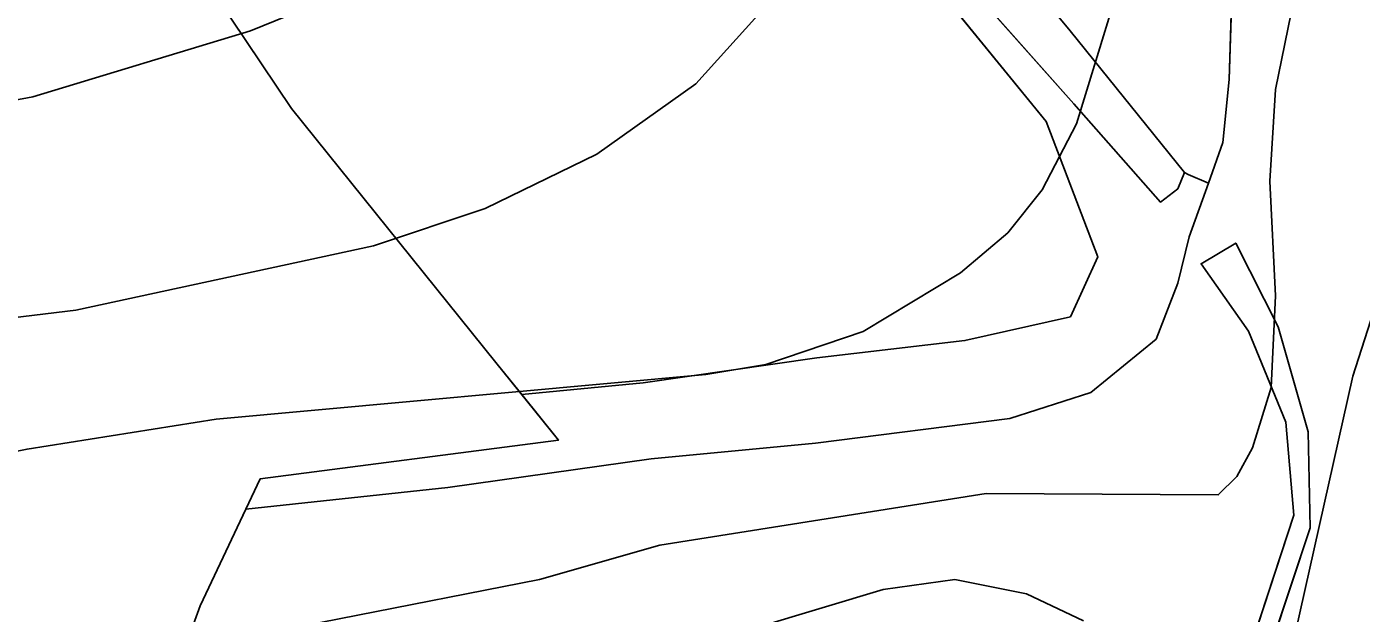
# Model space of a CAD drawing. Extents: x -662620 to -656370, y -1067090 to -1062990.
# Drawn here: x -660866.2 to -660733, y -1064371.3 to -1064312.8 of the extents above; entities that cross this region are included whole.
import ezdxf

# ---------------------------------------------------------------- set-up
doc = ezdxf.new("R2010")
doc.units = 0
for name, color, linetype in [('HRANICE_KATASTRÁLNÍHO_ÚZEMÍ', 7, 'Continuous'), ('OBVOD_PÚ', 7, 'Continuous'), ('ORNÁ_PŮDA_-_STÁVAJÍCÍ', 7, 'Continuous'), ('OSTATNÍ_PLOCHA_-_STÁVAJÍCÍ', 7, 'Continuous'), ('VODNÍ_PLOCHA_-_STÁVAJÍCÍ', 7, 'Continuous'), ('VRSTEVNICE_ZDŮRAZNĚNÁ', 7, 'Continuous'), ('VRSTEVNICE_ZÁKLADNÍ', 7, 'Continuous')]:
    doc.layers.add(name, color=color, linetype=linetype)

msp = doc.modelspace()

# ---------------------------------------------------------------- linework, layer by layer
at = {"layer": 'HRANICE_KATASTRÁLNÍHO_ÚZEMÍ'}
msp.add_lwpolyline([(-661073.31, -1064060.21), (-661046.31, -1064058.36), (-661043.18, -1064089.55), (-661037.88, -1064119.96), (-661035.4, -1064133.18), (-660981.73, -1064117.63), (-660926.76, -1064193.15), (-660913.66, -1064211.66), (-660864.66, -1064283.8), (-660862.27, -1064287.41), (-660853.46, -1064300.57), (-660839.76, -1064320.95), (-660819.37, -1064346.28), (-660813.12, -1064354.04), (-660842.91, -1064357.9), (-660848.9, -1064370.56), (-660855.01, -1064387.41)], dxfattribs=at)
at = {"layer": 'OBVOD_PÚ'}
for points in [[(-660853.46, -1064300.57), (-660839.76, -1064320.95)], [(-660839.76, -1064320.95), (-660819.37, -1064346.28)], [(-660819.37, -1064346.28), (-660813.12, -1064354.04)], [(-660813.12, -1064354.04), (-660842.91, -1064357.9)], [(-660842.91, -1064357.9), (-660848.9, -1064370.56)], [(-660848.9, -1064370.56), (-660855.01, -1064387.41)]]:
    msp.add_lwpolyline(points, dxfattribs=at)
at = {"layer": 'ORNÁ_PŮDA_-_STÁVAJÍCÍ'}
for p, q in [((-660839.76, -1064320.95), (-660853.46, -1064300.57)), ((-660775.57, -1064308.57), (-660764.42, -1064322.26)), ((-660819.37, -1064346.28), (-660839.76, -1064320.95)), ((-660764.42, -1064322.26), (-660759.28, -1064335.76)), ((-660759.28, -1064335.76), (-660762.01, -1064341.73)), ((-660762.01, -1064341.73), (-660772.54, -1064344.1)), ((-660772.54, -1064344.1), (-660787.33, -1064345.81)), ((-660816.79, -1064349.48), (-660819.37, -1064346.28)), ((-660787.33, -1064345.81), (-660804.66, -1064348.33)), ((-660804.66, -1064348.33), (-660816.79, -1064349.48))]:
    msp.add_line(p, q, dxfattribs=at)
msp.add_lwpolyline([(-660867.25, -1064177.74), (-660857.44, -1064191.02), (-660856.01, -1064193.04), (-660849.21, -1064203.4), (-660836.56, -1064221.26), (-660829.15, -1064235.29), (-660816.3, -1064252.67), (-660805.54, -1064266), (-660794.05, -1064281.39), (-660785.74, -1064294.43), (-660775.57, -1064308.57), (-660764.42, -1064322.26), (-660759.28, -1064335.76), (-660762.01, -1064341.73), (-660772.54, -1064344.1), (-660787.33, -1064345.81), (-660804.66, -1064348.33), (-660816.79, -1064349.48), (-660819.37, -1064346.28), (-660839.76, -1064320.95), (-660853.46, -1064300.57), (-660862.27, -1064287.41), (-660864.66, -1064283.8), (-660913.66, -1064211.66)], dxfattribs=at)
at = {"layer": 'OSTATNÍ_PLOCHA_-_STÁVAJÍCÍ'}
for p, q in [((-660762.04, -1064313.19), (-660769.3, -1064304.46)), ((-660762.04, -1064313.19), (-660769.3, -1064304.46)), ((-660774.4, -1064306.14), (-660761.66, -1064320.48)), ((-660774.4, -1064306.14), (-660761.66, -1064320.48)), ((-660764.42, -1064322.26), (-660775.57, -1064308.57)), ((-660764.42, -1064322.26), (-660775.57, -1064308.57)), ((-660745.86, -1064308.21), (-660746.17, -1064318.06)), ((-660746.17, -1064318.06), (-660745.86, -1064308.21)), ((-660745.86, -1064308.21), (-660746.17, -1064318.06)), ((-660746.17, -1064318.06), (-660745.86, -1064308.21)), ((-660750.61, -1064327.34), (-660762.04, -1064313.19)), ((-660750.61, -1064327.34), (-660762.04, -1064313.19)), ((-660746.17, -1064318.06), (-660746.79, -1064324.34)), ((-660746.79, -1064324.34), (-660746.17, -1064318.06)), ((-660746.17, -1064318.06), (-660746.79, -1064324.34)), ((-660746.79, -1064324.34), (-660746.17, -1064318.06)), ((-660761.66, -1064320.48), (-660753.03, -1064330.28)), ((-660761.66, -1064320.48), (-660753.03, -1064330.28)), ((-660759.28, -1064335.76), (-660764.42, -1064322.26)), ((-660759.28, -1064335.76), (-660764.42, -1064322.26)), ((-660746.79, -1064324.34), (-660748.24, -1064328.41)), ((-660748.24, -1064328.41), (-660746.79, -1064324.34)), ((-660746.79, -1064324.34), (-660748.24, -1064328.41)), ((-660748.24, -1064328.41), (-660746.79, -1064324.34)), ((-660751.29, -1064328.96), (-660750.61, -1064327.34)), ((-660751.29, -1064328.96), (-660750.61, -1064327.34)), ((-660750.24, -1064327.55), (-660750.61, -1064327.34)), ((-660750.61, -1064327.34), (-660750.24, -1064327.55)), ((-660750.24, -1064327.55), (-660750.61, -1064327.34)), ((-660750.61, -1064327.34), (-660750.24, -1064327.55)), ((-660748.24, -1064328.41), (-660750.24, -1064327.55)), ((-660750.24, -1064327.55), (-660748.24, -1064328.41)), ((-660748.24, -1064328.41), (-660750.24, -1064327.55)), ((-660750.24, -1064327.55), (-660748.24, -1064328.41)), ((-660753.03, -1064330.28), (-660751.29, -1064328.96)), ((-660753.03, -1064330.28), (-660751.29, -1064328.96)), ((-660750.15, -1064333.77), (-660748.24, -1064328.41)), ((-660748.24, -1064328.41), (-660750.15, -1064333.77)), ((-660750.15, -1064333.77), (-660748.24, -1064328.41)), ((-660748.24, -1064328.41), (-660750.15, -1064333.77)), ((-660751.3, -1064338.36), (-660750.15, -1064333.77)), ((-660750.15, -1064333.77), (-660751.3, -1064338.36)), ((-660751.3, -1064338.36), (-660750.15, -1064333.77)), ((-660750.15, -1064333.77), (-660751.3, -1064338.36)), ((-660748.97, -1064336.44), (-660745.5, -1064334.37)), ((-660748.97, -1064336.44), (-660745.5, -1064334.37)), ((-660745.5, -1064334.37), (-660741.28, -1064342.73)), ((-660745.5, -1064334.37), (-660741.28, -1064342.73)), ((-660762.01, -1064341.73), (-660759.28, -1064335.76)), ((-660762.01, -1064341.73), (-660759.28, -1064335.76)), ((-660744.22, -1064343.18), (-660748.97, -1064336.44)), ((-660744.22, -1064343.18), (-660748.97, -1064336.44)), ((-660753.45, -1064343.95), (-660751.3, -1064338.36)), ((-660751.3, -1064338.36), (-660753.45, -1064343.95)), ((-660753.45, -1064343.95), (-660751.3, -1064338.36)), ((-660751.3, -1064338.36), (-660753.45, -1064343.95)), ((-660772.54, -1064344.1), (-660762.01, -1064341.73)), ((-660772.54, -1064344.1), (-660762.01, -1064341.73)), ((-660740.49, -1064352.24), (-660744.22, -1064343.18)), ((-660740.49, -1064352.24), (-660744.22, -1064343.18)), ((-660741.28, -1064342.73), (-660738.28, -1064353.21)), ((-660741.28, -1064342.73), (-660738.28, -1064353.21)), ((-660787.33, -1064345.81), (-660772.54, -1064344.1)), ((-660787.33, -1064345.81), (-660772.54, -1064344.1)), ((-660759.98, -1064349.3), (-660753.45, -1064343.95)), ((-660753.45, -1064343.95), (-660759.98, -1064349.3)), ((-660759.98, -1064349.3), (-660753.45, -1064343.95)), ((-660753.45, -1064343.95), (-660759.98, -1064349.3)), ((-660804.66, -1064348.33), (-660787.33, -1064345.81)), ((-660804.66, -1064348.33), (-660787.33, -1064345.81)), ((-660816.79, -1064349.48), (-660804.66, -1064348.33)), ((-660816.79, -1064349.48), (-660804.66, -1064348.33)), ((-660813.12, -1064354.04), (-660816.79, -1064349.48)), ((-660813.12, -1064354.04), (-660816.79, -1064349.48)), ((-660768.06, -1064351.87), (-660759.98, -1064349.3)), ((-660759.98, -1064349.3), (-660768.06, -1064351.87)), ((-660768.06, -1064351.87), (-660759.98, -1064349.3)), ((-660759.98, -1064349.3), (-660768.06, -1064351.87)), ((-660787.46, -1064354.33), (-660768.06, -1064351.87)), ((-660768.06, -1064351.87), (-660787.46, -1064354.33)), ((-660787.46, -1064354.33), (-660768.06, -1064351.87)), ((-660768.06, -1064351.87), (-660787.46, -1064354.33)), ((-660739.69, -1064361.52), (-660740.49, -1064352.24)), ((-660739.69, -1064361.52), (-660740.49, -1064352.24)), ((-660842.91, -1064357.9), (-660813.12, -1064354.04)), ((-660842.91, -1064357.9), (-660813.12, -1064354.04)), ((-660803.86, -1064355.91), (-660787.46, -1064354.33)), ((-660787.46, -1064354.33), (-660803.86, -1064355.91)), ((-660803.86, -1064355.91), (-660787.46, -1064354.33)), ((-660787.46, -1064354.33), (-660803.86, -1064355.91)), ((-660738.28, -1064353.21), (-660738.07, -1064362.78)), ((-660738.28, -1064353.21), (-660738.07, -1064362.78)), ((-660824.17, -1064358.76), (-660803.86, -1064355.91)), ((-660803.86, -1064355.91), (-660824.17, -1064358.76)), ((-660824.17, -1064358.76), (-660803.86, -1064355.91)), ((-660803.86, -1064355.91), (-660824.17, -1064358.76)), ((-660844.33, -1064360.91), (-660842.91, -1064357.9)), ((-660844.33, -1064360.91), (-660842.91, -1064357.9)), ((-660844.33, -1064360.91), (-660824.17, -1064358.76)), ((-660824.17, -1064358.76), (-660844.33, -1064360.91)), ((-660844.33, -1064360.91), (-660824.17, -1064358.76)), ((-660824.17, -1064358.76), (-660844.33, -1064360.91)), ((-660848.9, -1064370.56), (-660844.33, -1064360.91)), ((-660848.9, -1064370.56), (-660844.33, -1064360.91)), ((-660745.04, -1064377.75), (-660739.69, -1064361.52)), ((-660745.04, -1064377.75), (-660739.69, -1064361.52)), ((-660738.07, -1064362.78), (-660743.27, -1064378.36)), ((-660738.07, -1064362.78), (-660743.27, -1064378.36)), ((-660855.01, -1064387.41), (-660848.9, -1064370.56)), ((-660855.01, -1064387.41), (-660848.9, -1064370.56))]:
    msp.add_line(p, q, dxfattribs=at)
for points in [[(-660855.01, -1064387.41), (-660848.9, -1064370.56), (-660844.33, -1064360.91), (-660824.17, -1064358.76), (-660803.86, -1064355.91), (-660787.46, -1064354.33), (-660768.06, -1064351.87), (-660759.98, -1064349.3), (-660753.45, -1064343.95), (-660751.3, -1064338.36), (-660750.15, -1064333.77), (-660748.24, -1064328.41), (-660746.79, -1064324.34), (-660746.17, -1064318.06), (-660745.86, -1064308.21), (-660735.85, -1064300.95), (-660723.73, -1064292.48)], [(-660855.01, -1064387.41), (-660848.9, -1064370.56), (-660844.33, -1064360.91), (-660824.17, -1064358.76), (-660803.86, -1064355.91), (-660787.46, -1064354.33), (-660768.06, -1064351.87), (-660759.98, -1064349.3), (-660753.45, -1064343.95), (-660751.3, -1064338.36), (-660750.15, -1064333.77), (-660748.24, -1064328.41), (-660746.79, -1064324.34), (-660746.17, -1064318.06), (-660745.86, -1064308.21), (-660735.85, -1064300.95), (-660723.73, -1064292.48)], [(-660745.86, -1064308.21), (-660746.17, -1064318.06), (-660746.79, -1064324.34), (-660748.24, -1064328.41), (-660750.24, -1064327.55), (-660750.61, -1064327.34), (-660762.04, -1064313.19), (-660769.3, -1064304.46)], [(-660745.86, -1064308.21), (-660746.17, -1064318.06), (-660746.79, -1064324.34), (-660748.24, -1064328.41), (-660750.24, -1064327.55), (-660750.61, -1064327.34), (-660762.04, -1064313.19), (-660769.3, -1064304.46)], [(-660774.4, -1064306.14), (-660761.66, -1064320.48), (-660753.03, -1064330.28), (-660751.29, -1064328.96), (-660750.61, -1064327.34), (-660750.24, -1064327.55), (-660748.24, -1064328.41), (-660750.15, -1064333.77), (-660751.3, -1064338.36), (-660753.45, -1064343.95), (-660759.98, -1064349.3), (-660768.06, -1064351.87), (-660787.46, -1064354.33), (-660803.86, -1064355.91), (-660824.17, -1064358.76), (-660844.33, -1064360.91), (-660842.91, -1064357.9), (-660813.12, -1064354.04), (-660816.79, -1064349.48), (-660804.66, -1064348.33), (-660787.33, -1064345.81), (-660772.54, -1064344.1), (-660762.01, -1064341.73), (-660759.28, -1064335.76), (-660764.42, -1064322.26), (-660775.57, -1064308.57)], [(-660774.4, -1064306.14), (-660761.66, -1064320.48), (-660753.03, -1064330.28), (-660751.29, -1064328.96), (-660750.61, -1064327.34), (-660750.24, -1064327.55), (-660748.24, -1064328.41), (-660750.15, -1064333.77), (-660751.3, -1064338.36), (-660753.45, -1064343.95), (-660759.98, -1064349.3), (-660768.06, -1064351.87), (-660787.46, -1064354.33), (-660803.86, -1064355.91), (-660824.17, -1064358.76), (-660844.33, -1064360.91), (-660842.91, -1064357.9), (-660813.12, -1064354.04), (-660816.79, -1064349.48), (-660804.66, -1064348.33), (-660787.33, -1064345.81), (-660772.54, -1064344.1), (-660762.01, -1064341.73), (-660759.28, -1064335.76), (-660764.42, -1064322.26), (-660775.57, -1064308.57)]]:
    msp.add_lwpolyline(points, dxfattribs=at)
msp.add_lwpolyline([(-660741.28, -1064342.73), (-660738.28, -1064353.21), (-660738.07, -1064362.78), (-660743.27, -1064378.36), (-660749.11, -1064401.65), (-660752.4, -1064414.5), (-660754.55, -1064423.63), (-660758.28, -1064435.93), (-660762.32, -1064447.36), (-660766.89, -1064471.86), (-660768.81, -1064471.28), (-660764.22, -1064446.74), (-660760.16, -1064435.34), (-660756.27, -1064422.35), (-660753.69, -1064412.76), (-660751.48, -1064401.65), (-660745.04, -1064377.75), (-660739.69, -1064361.52), (-660740.49, -1064352.24), (-660744.22, -1064343.18), (-660748.97, -1064336.44), (-660745.5, -1064334.37)], close=True, dxfattribs=at)
msp.add_lwpolyline([(-660741.28, -1064342.73), (-660738.28, -1064353.21), (-660738.07, -1064362.78), (-660743.27, -1064378.36), (-660749.11, -1064401.65), (-660752.4, -1064414.5), (-660754.55, -1064423.63), (-660758.28, -1064435.93), (-660762.32, -1064447.36), (-660766.89, -1064471.86), (-660768.81, -1064471.28), (-660764.22, -1064446.74), (-660760.16, -1064435.34), (-660756.27, -1064422.35), (-660753.69, -1064412.76), (-660751.48, -1064401.65), (-660745.04, -1064377.75), (-660739.69, -1064361.52), (-660740.49, -1064352.24), (-660744.22, -1064343.18), (-660748.97, -1064336.44), (-660745.5, -1064334.37)], close=True, dxfattribs=at)
at = {"layer": 'VODNÍ_PLOCHA_-_STÁVAJÍCÍ'}
for p, q in [((-660769.3, -1064304.46), (-660762.04, -1064313.19)), ((-660761.66, -1064320.48), (-660774.4, -1064306.14)), ((-660762.04, -1064313.19), (-660750.61, -1064327.34)), ((-660753.03, -1064330.28), (-660761.66, -1064320.48)), ((-660750.61, -1064327.34), (-660751.29, -1064328.96)), ((-660751.29, -1064328.96), (-660753.03, -1064330.28)), ((-660748.97, -1064336.44), (-660745.5, -1064334.37)), ((-660745.5, -1064334.37), (-660741.28, -1064342.73)), ((-660744.22, -1064343.18), (-660748.97, -1064336.44)), ((-660740.49, -1064352.24), (-660744.22, -1064343.18)), ((-660741.28, -1064342.73), (-660738.28, -1064353.21)), ((-660739.69, -1064361.52), (-660740.49, -1064352.24)), ((-660738.28, -1064353.21), (-660738.07, -1064362.78)), ((-660745.04, -1064377.75), (-660739.69, -1064361.52)), ((-660738.07, -1064362.78), (-660743.27, -1064378.36))]:
    msp.add_line(p, q, dxfattribs=at)
for points in [[(-660829.19, -1064217.52), (-660819.68, -1064229.7), (-660810.74, -1064243.68), (-660803.61, -1064253.16), (-660784.34, -1064281.74), (-660778.32, -1064290.32), (-660769.3, -1064304.46), (-660762.04, -1064313.19), (-660750.61, -1064327.34), (-660751.29, -1064328.96), (-660753.03, -1064330.28), (-660761.66, -1064320.48), (-660774.4, -1064306.14), (-660783.01, -1064293.92), (-660792.19, -1064280.45), (-660801.92, -1064265.6), (-660811.57, -1064252.87), (-660825.75, -1064233.85), (-660835.42, -1064218.52)], [(-660748.97, -1064336.44), (-660745.5, -1064334.37), (-660741.28, -1064342.73), (-660738.28, -1064353.21), (-660738.07, -1064362.78), (-660743.27, -1064378.36), (-660749.11, -1064401.65), (-660752.4, -1064414.5), (-660754.55, -1064423.63), (-660758.28, -1064435.93), (-660762.32, -1064447.36), (-660766.89, -1064471.86), (-660768.81, -1064471.28), (-660764.22, -1064446.74), (-660760.16, -1064435.34), (-660756.27, -1064422.35), (-660753.69, -1064412.76), (-660751.48, -1064401.65), (-660745.04, -1064377.75), (-660739.69, -1064361.52), (-660740.49, -1064352.24), (-660744.22, -1064343.18)]]:
    msp.add_lwpolyline(points, close=True, dxfattribs=at)
at = {"layer": 'VRSTEVNICE_ZDŮRAZNĚNÁ'}
msp.add_lwpolyline([(-660732.1, -1064234.87), (-660738.25, -1064239.59), (-660756.97, -1064257.02), (-660766.55, -1064272.03), (-660773.98, -1064279.89), (-660778.27, -1064285.75), (-660784.7, -1064298.9), (-660792.28, -1064310.62), (-660799.42, -1064318.48), (-660809.28, -1064325.49), (-660820.43, -1064330.92), (-660831.58, -1064334.64), (-660861.31, -1064341.07), (-660883.61, -1064343.78)], dxfattribs=at)
at = {"layer": 'VRSTEVNICE_ZÁKLADNÍ'}
for points in [[(-660895.33, -1064360.79), (-660866.17, -1064354.93), (-660847.31, -1064351.93), (-660798.42, -1064347.5), (-660792.42, -1064346.5), (-660782.7, -1064343.21), (-660772.98, -1064337.35), (-660768.26, -1064333.35), (-660764.83, -1064329.06), (-660761.4, -1064322.49), (-660749.83, -1064284.75), (-660745.39, -1064274.75), (-660737.96, -1064264.74), (-660732.1, -1064260.17)], [(-660895.33, -1064360.79), (-660866.17, -1064354.93), (-660847.31, -1064351.93), (-660798.42, -1064347.5), (-660792.42, -1064346.5), (-660782.7, -1064343.21), (-660772.98, -1064337.35), (-660768.26, -1064333.35), (-660764.83, -1064329.06), (-660761.4, -1064322.49), (-660749.83, -1064284.75), (-660745.39, -1064274.75), (-660737.96, -1064264.74), (-660732.1, -1064260.17)], [(-660595.31, -1064380.8), (-660603.6, -1064364.8), (-660623.47, -1064330.78), (-660640.77, -1064306.76), (-660647.2, -1064299.76), (-660654.06, -1064293.47), (-660660.92, -1064288.47), (-660669.5, -1064284.75), (-660682.36, -1064282.61), (-660688.08, -1064282.89), (-660692.37, -1064284.04), (-660699.51, -1064287.47), (-660703.8, -1064290.47), (-660712.23, -1064298.47), (-660717.38, -1064305.48), (-660726.1, -1064323.63), (-660733.82, -1064347.64), (-660740.53, -1064377.66)], [(-660595.31, -1064380.8), (-660603.6, -1064364.8), (-660623.47, -1064330.78), (-660640.77, -1064306.76), (-660647.2, -1064299.76), (-660654.06, -1064293.47), (-660660.92, -1064288.47), (-660669.5, -1064284.75), (-660682.36, -1064282.61), (-660688.08, -1064282.89), (-660692.37, -1064284.04), (-660699.51, -1064287.47), (-660703.8, -1064290.47), (-660712.23, -1064298.47), (-660717.38, -1064305.48), (-660726.1, -1064323.63), (-660733.82, -1064347.64), (-660740.53, -1064377.66)], [(-660931.37, -1064331.45), (-660906.77, -1064325.49), (-660874.75, -1064321.49), (-660865.6, -1064319.77), (-660843.88, -1064313.2), (-660837.87, -1064310.77), (-660827.87, -1064305.48), (-660820.01, -1064300.19), (-660811, -1064292.04), (-660804.57, -1064284.75)], [(-660931.37, -1064331.45), (-660906.77, -1064325.49), (-660874.75, -1064321.49), (-660865.6, -1064319.77), (-660843.88, -1064313.2), (-660837.87, -1064310.77), (-660827.87, -1064305.48), (-660820.01, -1064300.19), (-660811, -1064292.04), (-660804.57, -1064284.75)], [(-660732.39, -1064291.61), (-660739.68, -1064309.91), (-660741.54, -1064319.06), (-660742.11, -1064328.2), (-660741.54, -1064339.64), (-660741.96, -1064348.79), (-660743.82, -1064354.79), (-660745.39, -1064357.65), (-660747.25, -1064359.51), (-660770.41, -1064359.36), (-660803, -1064364.51), (-660815, -1064367.94), (-660855.02, -1064375.8)], [(-660732.39, -1064291.61), (-660739.68, -1064309.91), (-660741.54, -1064319.06), (-660742.11, -1064328.2), (-660741.54, -1064339.64), (-660741.96, -1064348.79), (-660743.82, -1064354.79), (-660745.39, -1064357.65), (-660747.25, -1064359.51), (-660770.41, -1064359.36), (-660803, -1064364.51), (-660815, -1064367.94), (-660855.02, -1064375.8)], [(-660760.69, -1064372.08), (-660766.4, -1064369.37), (-660773.55, -1064367.94), (-660780.7, -1064368.94), (-660812.14, -1064378.37)], [(-660760.69, -1064372.08), (-660766.4, -1064369.37), (-660773.55, -1064367.94), (-660780.7, -1064368.94), (-660812.14, -1064378.37)]]:
    msp.add_lwpolyline(points, dxfattribs=at)

doc.saveas('drawing.dxf')
